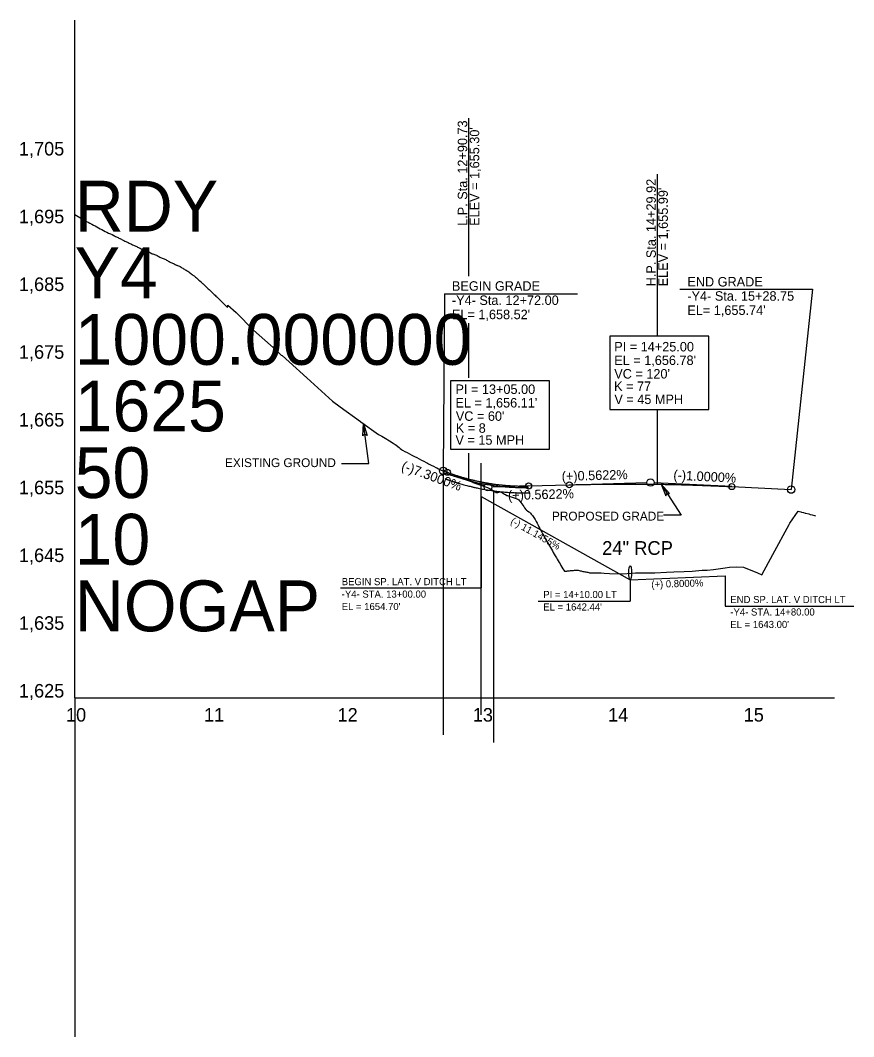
# Model space of a CAD drawing. Extents: x 498575 to 532350, y 405181 to 484585.
# Drawn here: x 505817 to 506432, y 467920 to 468670 of the extents above; entities that cross this region are included whole.
import ezdxf

# ---------------------------------------------------------------- set-up
doc = ezdxf.new("R2010")
doc.units = 0
for name, color, linetype in [('Exist Profile Cell', 7, 'Continuous'), ('Exist Vertical Profile Ground Line', 7, 'Continuous'), ('Exist Vertical Profile Horizontal Axis Label Major', 7, 'Continuous'), ('Exist Vertical Profile Vertical Axis Label', 7, 'Continuous'), ('Prop Drainage Structure Pipe Welded Steel 54in Label', 7, 'Continuous'), ('Prop Grid Mask', 7, 'Continuous'), ('Prop PFL Text', 7, 'Continuous'), ('Prop Vertical Profile Curve Label', 7, 'Continuous'), ('Prop Vertical Profile Ditch Grade Left', 7, 'Continuous'), ('Prop Vertical Profile Ditch Grade Left Label', 7, 'Continuous'), ('Prop Vertical Profile Grade', 7, 'Continuous'), ('Prop Vertical Profile Grade Label', 7, 'Continuous'), ('Prop Vertical Profile Strip Grade', 7, 'Continuous'), ('Prop VPI Label', 7, 'Continuous'), ('Scratch_Level_5', 7, 'Continuous')]:
    doc.layers.add(name, color=color, linetype=linetype)

msp = doc.modelspace()

# ---------------------------------------------------------------- linework, layer by layer
at = {"layer": 'Exist Profile Cell'}
for p, q in [((505856.74, 468170.28), (505856.74, 468670.28)), ((505856.74, 468170.28), (506161.64, 468170.28)), ((505856.74, 468170.28), (505856.74, 467920.28)), ((506161.64, 468170.28), (506417.5, 468170.28))]:
    msp.add_line(p, q, dxfattribs=at)
at = {"layer": 'Exist Vertical Profile Ground Line'}
msp.add_lwpolyline([(505856.74, 468526.99), (505857.99, 468526.26), (505859.25, 468525.53), (505860.5, 468524.79), (505861.75, 468524.05), (505863.01, 468523.31), (505864.26, 468522.59), (505865.51, 468521.92), (505866.77, 468521.25), (505868.02, 468520.59), (505869.27, 468519.91), (505870.53, 468519.23), (505871.78, 468518.53), (505873.03, 468517.84), (505874.29, 468517.15), (505875.54, 468516.48), (505876.79, 468515.82), (505878.05, 468515.15), (505879.33, 468514.46), (505880.55, 468513.9), (505881.81, 468513.32), (505883.06, 468512.75), (505884.31, 468512.16), (505885.57, 468511.5), (505886.19, 468511.17), (505886.82, 468510.83), (505887.61, 468510.41), (505888.08, 468510.2), (505888.71, 468509.92), (505889.34, 468509.64), (505889.97, 468509.35), (505890.59, 468509.06), (505891.22, 468508.75), (505891.85, 468508.42), (505892.48, 468508.09), (505893.11, 468507.75), (505893.74, 468507.41), (505894.37, 468507.09), (505894.99, 468506.81), (505895.62, 468506.53), (505896.25, 468506.24), (505896.88, 468505.95), (505897.51, 468505.65), (505898.14, 468505.33), (505898.77, 468505.02), (505899.4, 468504.7), (505900.02, 468504.37), (505900.65, 468504.06), (505901.28, 468503.8), (505901.91, 468503.53), (505902.54, 468503.26), (505903.17, 468502.99), (505903.8, 468502.71), (505904.42, 468502.4), (505905.05, 468502.09), (505905.9, 468501.66), (505906.31, 468501.49), (505906.94, 468501.24), (505907.57, 468500.98), (505908.2, 468500.72), (505908.82, 468500.47), (505909.45, 468500.23), (505910.08, 468499.98), (505910.71, 468499.73), (505911.34, 468499.45), (505911.97, 468499.13), (505912.6, 468498.81), (505913.23, 468498.48), (505913.98, 468498.08), (505914.48, 468497.9), (505915.11, 468497.67), (505915.74, 468497.43), (505916.37, 468497.19), (505917.12, 468496.91), (505917.63, 468496.63), (505918.25, 468496.29), (505918.88, 468495.94), (505919.51, 468495.6), (505920.14, 468495.24), (505920.77, 468494.91), (505921.4, 468494.69), (505922.03, 468494.47), (505922.65, 468494.25), (505923.28, 468494.02), (505923.91, 468493.76), (505924.54, 468493.4), (505925.17, 468493.04), (505925.8, 468492.68), (505926.43, 468492.31), (505927.29, 468491.8), (505927.68, 468491.65), (505928.31, 468491.43), (505928.94, 468491.19), (505929.57, 468490.92), (505930.2, 468490.57), (505930.83, 468490.21), (505931.46, 468489.85), (505931.76, 468489.67), (505932.08, 468489.54), (505932.71, 468489.3), (505933.34, 468489.05), (505933.97, 468488.8), (505934.67, 468488.51), (505935.23, 468488.15), (505935.86, 468487.75), (505936.49, 468487.34), (505937.11, 468486.93), (505937.74, 468486.55), (505938.37, 468486.22), (505939, 468485.88), (505939.86, 468485.41), (505940.26, 468485.14), (505940.89, 468484.71), (505941.51, 468484.27), (505942.14, 468483.82), (505942.77, 468483.32), (505943.4, 468482.81), (505944.03, 468482.31), (505944.87, 468481.62), (505945.29, 468481.28), (505945.91, 468480.77), (505946.54, 468480.24), (505947.17, 468479.68), (505947.8, 468479.13), (505948.43, 468478.57), (505949.06, 468478.02), (505949.97, 468477.2), (505950.32, 468476.88), (505951.08, 468476.18), (505951.57, 468475.72), (505952.2, 468475.13), (505952.83, 468474.54), (505953.46, 468473.94), (505954.09, 468473.35), (505954.72, 468472.75), (505955.34, 468472.15), (505955.97, 468471.55), (505956.87, 468470.68), (505957.23, 468470.35), (505957.86, 468469.76), (505958.49, 468469.16), (505959.12, 468468.57), (505959.74, 468467.97), (505960.37, 468467.38), (505961, 468466.76), (505961.63, 468466.14), (505962.26, 468465.53), (505962.89, 468464.91), (505963.52, 468464.29), (505964.15, 468463.67), (505964.77, 468463.05), (505965.4, 468462.43), (505966.25, 468461.59), (505966.66, 468461.21), (505969.6, 468458.41), (505969.71, 468459.97), (505975.79, 468454.59), (505988.8, 468441.67), (506005.35, 468426.97), (506009.12, 468423.25), (506009.81, 468422.95), (506014.91, 468418.33), (506027.98, 468406.39), (506044.21, 468391.71), (506047.03, 468389.13), (506052.68, 468385.06), (506067.59, 468374.34), (506067.94, 468374.09), (506080.99, 468364.69), (506083.41, 468363.37), (506085.85, 468362.04), (506089.01, 468360.06), (506091.71, 468358.15), (506093.38, 468357.23), (506093.77, 468357.02), (506095.14, 468355.89), (506096.24, 468354.99), (506096.89, 468354.39), (506097.9, 468353.47), (506098.65, 468353.08), (506100.41, 468352.16), (506102.17, 468351.25), (506103.92, 468350.34), (506105.68, 468349.42), (506107.44, 468348.51), (506109.2, 468347.6), (506110.95, 468346.69), (506112.71, 468345.78), (506114.47, 468344.87), (506116.22, 468343.96), (506117.06, 468343.53), (506117.98, 468343), (506118.31, 468342.81), (506119.74, 468342.09), (506121.5, 468341.21), (506123.25, 468340.33), (506123.91, 468340), (506125.28, 468339.28), (506126.2, 468338.84), (506126.77, 468338.6), (506127.25, 468338.41), (506128.53, 468337.92), (506129.48, 468337.55), (506130.28, 468337.26), (506132.04, 468336.63), (506133.8, 468336), (506135.56, 468335.36), (506137.31, 468334.73), (506137.63, 468334.61), (506138.02, 468334.45), (506138.73, 468334.16), (506139.43, 468333.87), (506140.14, 468333.58), (506140.84, 468333.29), (506141.55, 468333), (506142.25, 468332.71), (506142.96, 468332.42), (506143.66, 468332.14), (506144.37, 468331.85), (506145.07, 468331.57), (506145.78, 468331.28), (506146.49, 468331), (506147.19, 468330.72), (506147.9, 468330.44), (506148.6, 468330.16), (506149.31, 468329.88), (506150.01, 468329.61), (506150.72, 468329.33), (506151.68, 468328.96), (506152.13, 468328.79), (506152.83, 468328.53), (506153.54, 468328.28), (506154.25, 468328.02), (506154.95, 468327.76), (506155.66, 468327.51), (506156.36, 468327.25), (506157.07, 468327), (506157.99, 468326.81), (506158.48, 468326.62), (506159.18, 468326.34), (506159.89, 468326.06), (506160.59, 468325.78), (506161.3, 468325.51), (506162.01, 468325.23), (506162.94, 468324.87), (506163.42, 468324.58), (506164.12, 468324.14), (506164.83, 468323.71), (506165.53, 468323.27), (506166.24, 468322.83), (506166.94, 468322.39), (506167.65, 468321.95), (506168, 468321.74), (506168.35, 468321.81), (506169.06, 468321.97), (506169.77, 468322.14), (506170.47, 468322.27), (506171.44, 468322.15), (506171.88, 468321.9), (506172.59, 468321.5), (506173.29, 468321.1), (506174, 468320.69), (506174.7, 468320.29), (506175.7, 468319.71), (506176.11, 468319.56), (506176.82, 468319.31), (506177.53, 468319.06), (506178.23, 468318.81), (506178.94, 468318.56), (506179.64, 468318.3), (506180.35, 468318.06), (506181.05, 468317.81), (506181.76, 468317.56), (506182.46, 468317.31), (506183.17, 468317.06), (506183.87, 468316.81), (506184.58, 468316.39), (506185.29, 468315.41), (506185.99, 468314.44), (506186.7, 468313.46), (506187.4, 468312.49), (506188.11, 468311.52), (506188.81, 468310.55), (506189.8, 468309.21), (506190.22, 468308.9), (506190.93, 468308.39), (506191.9, 468307.67), (506192.34, 468307.22), (506193.05, 468306.49), (506193.75, 468305.75), (506194.68, 468304.79), (506195.16, 468304.07), (506196.15, 468302.59), (506196.57, 468301.81), (506197.28, 468300.5), (506197.98, 468299.18), (506198.69, 468297.86), (506199.39, 468296.54), (506200.1, 468295.21), (506200.81, 468293.89), (506201.51, 468292.55), (506202.22, 468291.22), (506202.92, 468289.9), (506203.63, 468288.68), (506204.33, 468287.45), (506205.04, 468286.22), (506205.74, 468284.99), (506206.45, 468283.76), (506207.16, 468282.52), (506207.86, 468281.28), (506208.57, 468280.04), (506209.27, 468278.8), (506209.98, 468277.56), (506210.68, 468276.31), (506211.39, 468275.07), (506212.25, 468273.53), (506212.8, 468272.64), (506213.5, 468271.47), (506214.21, 468270.31), (506214.92, 468269.14), (506215.62, 468267.96), (506216.33, 468266.79), (506217.03, 468265.61), (506217.74, 468264.43), (506218.16, 468263.71), (506219.15, 468263.82), (506219.85, 468263.9), (506220.56, 468263.97), (506221.26, 468264.04), (506221.97, 468264.12), (506222.68, 468264.18), (506223.38, 468264.25), (506224.09, 468264.32), (506224.79, 468264.38), (506225.5, 468264.44), (506226.2, 468264.5), (506226.91, 468264.54), (506227.61, 468264.52), (506228.32, 468264.45), (506229.02, 468264.22), (506229.73, 468264.08), (506230.44, 468263.93), (506231.14, 468263.79), (506231.85, 468263.65), (506232.55, 468263.51), (506233.26, 468263.37), (506233.96, 468263.22), (506234.67, 468263.08), (506235.37, 468262.94), (506236.08, 468262.81), (506236.78, 468262.67), (506237.49, 468262.56), (506238.2, 468262.55), (506245.26, 468262.53), (506247.59, 468262.33), (506251.34, 468262.17), (506260.82, 468261.72), (506267.89, 468262.29), (506270.63, 468262.55), (506279.29, 468262.63), (506284.82, 468262.66), (506293.41, 468263.14), (506298.91, 468263.26), (506306.49, 468263.53), (506312.33, 468263.69), (506319.83, 468264.48), (506323.55, 468264.58), (506328.24, 468265), (506336.88, 468266.23), (506340.02, 468266.68), (506345.2, 468266.89), (506350.29, 468266.73), (506360.58, 468262.45), (506363.76, 468261.2), (506371.92, 468276.11), (506384.08, 468298.33), (506384.63, 468299.12), (506390.78, 468308), (506392.67, 468307.56), (506393.1, 468307.45), (506394.57, 468307.01), (506395.89, 468306.63), (506396.3, 468306.53), (506398.45, 468305.99), (506399.63, 468305.67), (506401.02, 468305.31), (506402.75, 468304.91), (506403.49, 468304.75)], dxfattribs=at)
at = {"layer": 'Prop Drainage Structure Pipe Welded Steel 54in Label'}
msp.add_ellipse((506266.74, 468262.78), major_axis=(0, 5), ratio=0.2, dxfattribs=at)
at = {"layer": 'Prop Grid Mask'}
for points in [[(506251.65, 468383.04), (506324.66, 468383.04), (506324.66, 468437.14), (506251.65, 468437.14)], [(506134.07, 468353.9), (506207.08, 468353.9), (506207.08, 468404.34), (506134.07, 468404.34)]]:
    msp.add_lwpolyline(points, close=True, dxfattribs=at)
at = {"layer": 'Prop PFL Text'}
for p, q in [((506073.91, 468343.15), (506069.78, 468372.77)), ((506053.54, 468343.15), (506073.91, 468343.15)), ((506289.61, 468327.91), (506304.26, 468305.06)), ((506304.26, 468305.06), (506291.22, 468305.06))]:
    msp.add_line(p, q, dxfattribs=at)
for points in [[(506069.49, 468363.64), (506069.78, 468372.77), (506072.62, 468364.02), (506070.87, 468364.94)], [(506295.72, 468321.13), (506289.61, 468327.91), (506293.09, 468319.41), (506293.83, 468321.23)]]:
    msp.add_lwpolyline(points, close=True, dxfattribs=at)
at = {"layer": 'Prop Vertical Profile Curve Label'}
for centre in [(506131.74, 468336.77), (506191.74, 468326.66), (506221.74, 468327.51), (506341.74, 468326.19)]:
    msp.add_circle(centre, 2.25, dxfattribs=at)
at = {"layer": 'Prop Vertical Profile Ditch Grade Left'}
msp.add_lwpolyline([(506156.74, 468318.78), (506266.74, 468257.48), (506336.74, 468260.28)], dxfattribs=at)
at = {"layer": 'Prop Vertical Profile Ditch Grade Left Label'}
for p, q in [((506156.74, 468318.78), (506156.74, 468251.56)), ((506266.74, 468257.48), (506266.74, 468241.78)), ((506336.74, 468260.28), (506336.74, 468238.08)), ((506052.91, 468251.56), (506156.74, 468251.56)), ((506198.68, 468241.78), (506266.74, 468241.78)), ((506336.74, 468238.08), (506431.65, 468238.08))]:
    msp.add_line(p, q, dxfattribs=at)
at = {"layer": 'Prop Vertical Profile Grade'}
for p, q in [((506128.74, 468337.86), (506131.74, 468336.77)), ((506191.74, 468326.66), (506221.74, 468327.51)), ((506341.74, 468326.19), (506385.49, 468324))]:
    msp.add_line(p, q, dxfattribs=at)
for points in [[(506131.74, 468336.77), (506132.94, 468336.34), (506134.14, 468335.91), (506135.34, 468335.5), (506136.54, 468335.09), (506137.74, 468334.7), (506138.94, 468334.31), (506140.14, 468333.93), (506141.34, 468333.57), (506142.54, 468333.21), (506143.74, 468332.86), (506144.94, 468332.52), (506146.14, 468332.19), (506147.34, 468331.87), (506148.54, 468331.56), (506149.74, 468331.26), (506150.94, 468330.97), (506152.14, 468330.69), (506153.34, 468330.41), (506154.54, 468330.15), (506155.74, 468329.9), (506156.94, 468329.65), (506158.14, 468329.42), (506159.34, 468329.19), (506160.54, 468328.97), (506161.74, 468328.77), (506162.94, 468328.57), (506164.14, 468328.38), (506165.34, 468328.2), (506166.54, 468328.03), (506167.74, 468327.87), (506168.94, 468327.72), (506170.14, 468327.58), (506171.34, 468327.45), (506172.54, 468327.33), (506173.74, 468327.22), (506174.94, 468327.12), (506176.14, 468327.02), (506177.34, 468326.94), (506178.54, 468326.86), (506179.74, 468326.8), (506180.94, 468326.74), (506182.14, 468326.69), (506183.34, 468326.66), (506184.54, 468326.63), (506185.74, 468326.61), (506186.94, 468326.6), (506188.14, 468326.6), (506189.34, 468326.61), (506190.54, 468326.63), (506191.74, 468326.66)], [(506221.74, 468327.51), (506224.14, 468327.57), (506226.54, 468327.63), (506228.94, 468327.69), (506231.34, 468327.75), (506233.74, 468327.8), (506236.14, 468327.84), (506238.54, 468327.89), (506240.94, 468327.93), (506243.34, 468327.96), (506245.74, 468327.99), (506248.14, 468328.02), (506250.54, 468328.05), (506252.94, 468328.07), (506255.34, 468328.08), (506257.74, 468328.1), (506260.14, 468328.11), (506262.54, 468328.11), (506264.94, 468328.11), (506267.34, 468328.11), (506269.74, 468328.11), (506272.14, 468328.1), (506274.54, 468328.08), (506276.94, 468328.07), (506279.34, 468328.05), (506281.74, 468328.02), (506284.14, 468327.99), (506286.54, 468327.96), (506288.94, 468327.93), (506291.34, 468327.89), (506293.74, 468327.84), (506296.14, 468327.8), (506298.54, 468327.75), (506300.94, 468327.69), (506303.34, 468327.63), (506305.74, 468327.57), (506308.14, 468327.5), (506310.54, 468327.44), (506312.94, 468327.36), (506315.34, 468327.29), (506317.74, 468327.2), (506320.14, 468327.12), (506322.54, 468327.03), (506324.94, 468326.94), (506327.34, 468326.84), (506329.74, 468326.75), (506332.14, 468326.64), (506334.54, 468326.54), (506336.94, 468326.42), (506339.34, 468326.31), (506341.74, 468326.19)]]:
    msp.add_spline(points, degree=3, dxfattribs=at)
at = {"layer": 'Prop Vertical Profile Strip Grade'}
for p, q in [((506147.47, 468598), (506147.47, 468481.52)), ((506286.66, 468556.81), (506286.66, 468437.14)), ((506147.47, 468446.73), (506147.47, 468406.49)), ((506286.66, 468383.04), (506286.66, 468327.96)), ((506147.47, 468350.78), (506147.47, 468331.84))]:
    msp.add_line(p, q, dxfattribs=at)
at = {"layer": 'Prop VPI Label'}
for p, q in [((506129.66, 468468.37), (506128.74, 468337.86)), ((506129.66, 468468.37), (506227.88, 468468.37)), ((506303.43, 468471.85), (506401.32, 468471.85)), ((506401.32, 468471.85), (506385.49, 468324)), ((506131.74, 468336.77), (506159.16, 468326.76)), ((506191.74, 468326.66), (506164.49, 468325.9)), ((506221.74, 468327.51), (506278.99, 468329.12)), ((506341.74, 468326.19), (506284.49, 468329.06))]:
    msp.add_line(p, q, dxfattribs=at)
for centre in [(506128.74, 468337.86), (506281.74, 468329.19), (506161.74, 468325.82), (506385.49, 468324)]:
    msp.add_circle(centre, 2.75, dxfattribs=at)
at = {"layer": 'Scratch_Level_5'}
for p, q in [((506128.74, 468346.85), (506128.74, 468143.13)), ((506156.74, 468157.78), (506156.74, 468343.52)), ((506165.83, 468323.09), (506165.83, 468137.34))]:
    msp.add_line(p, q, dxfattribs=at)
for points in [[(506130.04, 468332.07), (506130.34, 468331.96), (506130.72, 468331.82), (506131.11, 468331.68), (506131.21, 468331.65), (506131.23, 468331.64), (506131.24, 468331.63), (506131.24, 468331.63), (506131.25, 468331.63), (506131.26, 468331.63), (506131.31, 468331.61), (506131.36, 468331.59), (506131.56, 468331.52), (506131.72, 468331.46), (506132.04, 468331.35), (506132.19, 468331.3), (506132.38, 468331.23), (506132.42, 468331.22), (506132.46, 468331.2), (506132.48, 468331.2), (506132.49, 468331.19), (506132.49, 468331.19), (506132.5, 468331.19), (506132.5, 468331.19), (506132.53, 468331.18), (506132.63, 468331.14), (506133.03, 468331), (506134.04, 468330.66), (506134.97, 468330.34), (506136.22, 468329.93), (506136.84, 468329.73), (506138.09, 468329.33), (506138.72, 468329.14), (506139.97, 468328.76), (506140.6, 468328.57), (506142.49, 468328.01), (506143.75, 468327.66), (506146.29, 468326.97), (506147.56, 468326.65), (506149.47, 468326.18), (506150.11, 468326.02), (506151.39, 468325.73), (506152.03, 468325.58), (506153.96, 468325.16), (506155.25, 468324.89), (506157.83, 468324.38), (506159.12, 468324.14), (506161.71, 468323.7), (506163.01, 468323.49), (506165.62, 468323.11), (506166.92, 468322.93), (506169.53, 468322.62), (506170.84, 468322.47), (506173.46, 468322.22), (506174.77, 468322.11), (506177.4, 468321.92), (506178.72, 468321.84), (506181.35, 468321.72), (506182.66, 468321.67), (506185.3, 468321.61), (506186.61, 468321.6), (506188.26, 468321.6), (506188.67, 468321.61), (506189.12, 468321.61), (506189.27, 468321.61), (506189.34, 468321.61), (506189.38, 468321.61), (506189.39, 468321.61), (506189.4, 468321.61), (506189.4, 468321.61), (506189.41, 468321.61), (506189.57, 468321.62), (506189.73, 468321.62), (506190.06, 468321.62), (506190.23, 468321.63), (506190.45, 468321.63), (506190.49, 468321.63), (506190.56, 468321.63), (506190.59, 468321.63), (506190.63, 468321.63), (506190.65, 468321.63), (506190.66, 468321.63), (506190.66, 468321.63), (506190.66, 468321.63), (506190.66, 468321.63), (506190.74, 468321.64), (506191.14, 468321.65), (506191.54, 468321.66), (506191.86, 468321.66)], [(506131.39, 468335.79), (506131.69, 468335.68), (506132.06, 468335.55), (506132.45, 468335.4), (506132.55, 468335.37), (506132.58, 468335.36), (506132.59, 468335.36), (506132.59, 468335.35), (506132.6, 468335.35), (506132.65, 468335.33), (506132.7, 468335.32), (506132.89, 468335.25), (506133.04, 468335.19), (506133.35, 468335.09), (506133.5, 468335.03), (506133.69, 468334.97), (506133.72, 468334.95), (506133.78, 468334.93), (506133.8, 468334.93), (506133.84, 468334.91), (506133.93, 468334.88), (506134.33, 468334.74), (506134.71, 468334.61), (506136.22, 468334.1), (506137.44, 468333.69), (506141.11, 468332.53), (506143.57, 468331.81), (506148.53, 468330.47), (506151.02, 468329.86), (506156.04, 468328.75), (506158.56, 468328.26), (506163.62, 468327.39), (506166.16, 468327.01), (506169.98, 468326.55), (506171.26, 468326.41), (506173.81, 468326.16), (506175.09, 468326.05), (506177.65, 468325.87), (506178.93, 468325.79), (506181.5, 468325.67), (506182.78, 468325.63), (506185.35, 468325.57), (506186.63, 468325.56), (506188.24, 468325.56), (506188.64, 468325.56), (506189.08, 468325.57), (506189.22, 468325.57), (506189.28, 468325.57), (506189.32, 468325.57), (506189.34, 468325.57), (506189.52, 468325.57), (506189.68, 468325.58), (506190, 468325.58), (506190.16, 468325.58), (506190.37, 468325.59), (506190.43, 468325.59), (506190.5, 468325.59), (506190.53, 468325.59), (506190.55, 468325.59), (506190.56, 468325.59), (506190.65, 468325.59), (506191.05, 468325.6), (506191.45, 468325.61), (506191.77, 468325.62)]]:
    msp.add_open_spline(points, degree=3, dxfattribs=at)

# ---------------------------------------------------------------- texts
at = {"layer": 'Exist Profile Cell'}
for s, p in [('RDY', (505856.74, 468514.4)), ('Y4', (505856.74, 468465.24)), ('1000.000000', (505856.74, 468416.08)), ('1625', (505856.74, 468366.92)), ('50', (505856.74, 468317.76)), ('10', (505856.74, 468268.6)), ('NOGAP', (505856.74, 468219.44))]:
    msp.add_text(s, height=37.5, dxfattribs=at).set_placement(p)
at = {"layer": 'Exist Vertical Profile Horizontal Axis Label Major'}
for s, p in [('10', (505850.32, 468152.78)), ('11', (505952.16, 468152.78)), ('12', (506050.71, 468152.78)), ('13', (506150.55, 468152.78)), ('14', (506250.39, 468152.78)), ('15', (506350.48, 468152.78))]:
    msp.add_text(s, height=10, dxfattribs=at).set_placement(p)
at = {"layer": 'Exist Vertical Profile Vertical Axis Label'}
for s, p in [('1,705', (505815.59, 468570.53)), ('1,695', (505815.59, 468520.53)), ('1,685', (505815.59, 468470.53)), ('1,675', (505815.59, 468420.53)), ('1,665', (505815.59, 468370.53)), ('1,655', (505815.59, 468320.53)), ('1,645', (505815.59, 468270.53)), ('1,635', (505815.59, 468220.53)), ('1,625', (505815.59, 468170.53))]:
    msp.add_text(s, height=10, dxfattribs=at).set_placement(p)
at = {"layer": 'Prop Drainage Structure Pipe Welded Steel 54in Label'}
msp.add_text('24" RCP', height=10.125, dxfattribs=at).set_placement((506246.02, 468275.83))
at = {"layer": 'Prop PFL Text'}
for s, p in [('EXISTING GROUND', (505967.68, 468340.6)), ('PROPOSED GRADE', (506208.98, 468301.16))]:
    msp.add_text(s, height=6.5157, dxfattribs=at).set_placement(p)
at = {"layer": 'Prop Vertical Profile Curve Label'}
for s, p in [("VC = 120'", (506254.95, 468405.94)), ('K = 77', (506254.83, 468396.77)), ('V = 45 MPH ', (506255.03, 468387.11)), ("VC = 60'", (506138.01, 468374.74)), ('K = 8', (506138.01, 468365.92)), ('V = 15 MPH ', (506137.75, 468357.09))]:
    msp.add_text(s, height=7, dxfattribs=at).set_placement(p)
at = {"layer": 'Prop Vertical Profile Ditch Grade Left Label'}
for s, rotation, p in [('(-) 11.1455%', 330.62771, (506177.93, 468299.2)), ('BEGIN SP. LAT. V DITCH LT', 360, (506053.83, 468253.45)), ('(+) 0.8000%', 1.55141, (506282.35, 468251.49)), ('-Y4- STA. 13+00.00', 360, (506053.83, 468244.26)), ('PI = 14+10.00 LT', 360, (506202.58, 468243.95)), ("EL = 1654.70'", 360, (506053.83, 468235.08)), ("EL = 1642.44'", 360, (506202.58, 468234.76)), ('END SP. LAT. V DITCH LT', 360, (506340.64, 468240.25)), ('-Y4- STA. 14+80.00', 360, (506340.64, 468231.06)), ("EL = 1643.00'", 360, (506340.64, 468221.87))]:
    msp.add_text(s, height=5.25, rotation=rotation, dxfattribs=at).set_placement(p)
at = {"layer": 'Prop Vertical Profile Grade Label'}
for s, rotation, p in [('(-)7.3000%', 339.94792, (506097.28, 468338.7)), ('(+)0.5622%', 1.61006, (506216.28, 468330.35)), ('(-)1.0000%', 357.13759, (506298.45, 468331.36)), ('(+)0.5622%', 1.61006, (506176.61, 468316.23))]:
    msp.add_text(s, height=7, rotation=rotation, dxfattribs=at).set_placement(p)
at = {"layer": 'Prop Vertical Profile Strip Grade'}
for s, p in [('L.P. Sta. 12+90.73', (506146.45, 468518.61)), ("ELEV = 1,655.30'", (506155.32, 468518.61)), ('H.P. Sta. 14+29.92', (506285.63, 468473.98)), ("ELEV = 1,655.99'", (506294.51, 468473.98))]:
    msp.add_text(s, height=7, rotation=90, dxfattribs=at).set_placement(p)
at = {"layer": 'Prop VPI Label'}
for s, p in [('END GRADE', (506308.9, 468473.87)), ('BEGIN GRADE', (506135.14, 468470.74)), ('-Y4- Sta. 12+72.00', (506135.14, 468460.24)), ('-Y4- Sta. 15+28.75', (506308.9, 468463.37)), ("EL= 1,655.74'", (506308.9, 468452.87)), ("EL= 1,658.52'", (506135.14, 468449.74)), ('PI = 14+25.00', (506254.95, 468425.94)), ("EL = 1,656.78'", (506254.95, 468415.94)), ('PI = 13+05.00', (506137.77, 468394.57)), ("EL = 1,656.11'", (506137.77, 468384.57))]:
    msp.add_text(s, height=7, dxfattribs=at).set_placement(p)

doc.saveas('drawing.dxf')
